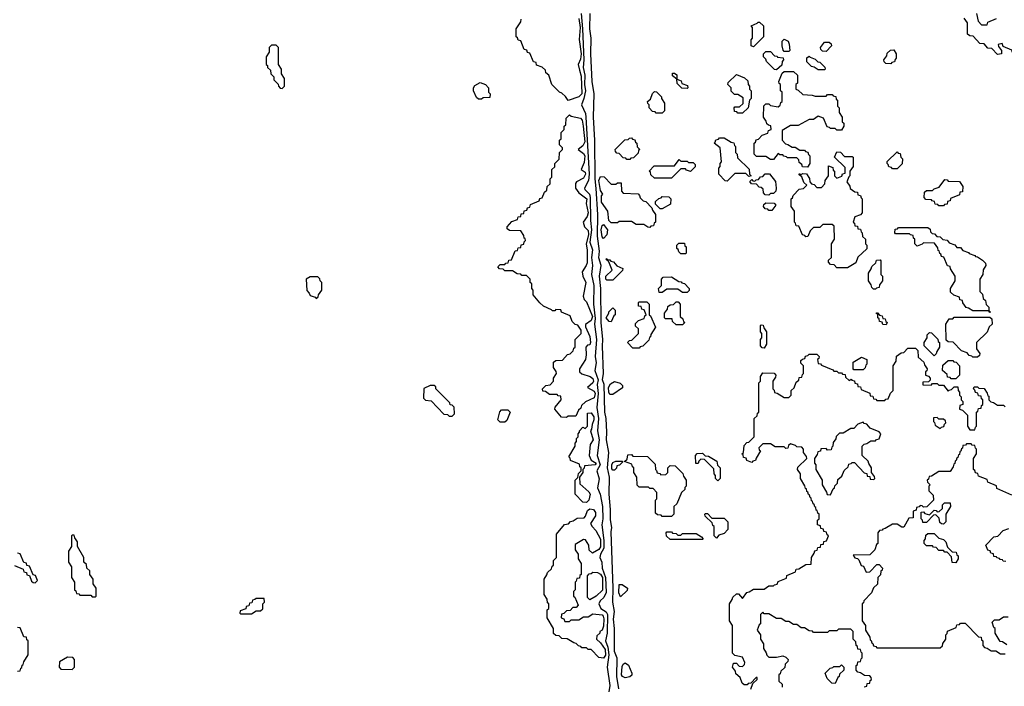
# Model space of a CAD drawing. Extents: x 2889633 to 3052318, y 540750 to 918690.
# Tile 274 of 656: x 2955305 to 2961679, y 729811 to 734125. Entities that reach past the tile are written whole.
import ezdxf

# ---------------------------------------------------------------- set-up
doc = ezdxf.new("R2010")
doc.units = 0

msp = doc.modelspace()

# ---------------------------------------------------------------- linework, layer by layer
at = {"layer": '0CON02XD'}
for points in [[(2958855, 733602.5), (2958838.3, 733628.3), (2958815, 733650), (2958800, 733655), (2958750, 733705), (2958730, 733765), (2958711.7, 733781.7), (2958708.3, 733798.3), (2958688.3, 733818.3), (2958651.7, 733831.7), (2958648.3, 733848.3), (2958631.7, 733851.7), (2958608.3, 733908.3), (2958591.7, 733911.7), (2958588.3, 733928.3), (2958571.7, 733931.7), (2958548.3, 733988.3), (2958531.7, 733991.7), (2958528.3, 734008.3), (2958520, 734015), (2958520, 734065), (2958548.3, 734111.7), (2958551.7, 734128.3)], [(2958925, 734132.5), (2958932.5, 734075), (2958927.7, 733997.7), (2958938.9, 733905), (2958935, 733870), (2958920, 733835), (2958929.2, 733799.2), (2958940.5, 733760.4), (2958943.8, 733645), (2958925, 733626.7), (2958855, 733602.5)], [(2958940, 734165), (2958948.2, 734065), (2958957.3, 733865), (2958952.5, 733815), (2958963.5, 733765), (2958960.5, 733705), (2958967.1, 733665), (2958957.8, 733615), (2958942.5, 733575), (2958967.4, 733517.4), (2958971.1, 733495), (2958990.9, 733125), (2958986.5, 733083.5), (2958961.2, 733035), (2958963.8, 733025), (2958992.9, 732995), (2958998.5, 732975), (2959000, 732825), (2959006.7, 732765), (2958996.9, 732685), (2959013.1, 732635), (2959007.1, 732585), (2959013.1, 732535), (2959007.5, 732475), (2959022.9, 732405), (2959020, 732285), (2959030.5, 732190.5), (2959025.7, 732155), (2959038.1, 732055), (2959030, 731945), (2959037.1, 731905), (2959028.8, 731855), (2959050, 731795), (2959043.3, 731765), (2959050, 731705), (2959041.2, 731615), (2959051.5, 731545), (2959045.7, 731465), (2959056.9, 731405), (2959044, 731305), (2959063.5, 731245), (2959041.2, 731205), (2959056.1, 731153.9), (2959046, 731095), (2959063.8, 731055), (2959077.1, 730975), (2959079.2, 730895), (2959074, 730855), (2959087.3, 730755), (2959086.5, 730705), (2959064, 730665), (2959060, 730645), (2959074.1, 730614.1), (2959075.8, 730575), (2959097.5, 730515), (2959101.1, 730418.9), (2959086, 730385), (2959063.8, 730365), (2959053.3, 730345), (2959066.7, 730315), (2959102.2, 730292.2), (2959110.6, 730275), (2959108.6, 730155), (2959097.5, 730105), (2959112.5, 730065), (2959118.5, 730015), (2959109.2, 729935), (2959125.6, 729815), (2959120, 729775)], [(2959183.8, 729795), (2959171.4, 729875), (2959173.9, 729993.9), (2959156.7, 730035), (2959155.6, 730185), (2959149.4, 730245), (2959156.2, 730295), (2959144.4, 730355), (2959146.7, 730445), (2959135, 730810), (2959137.5, 730837.5), (2959128.8, 730888.8), (2959130, 730955), (2959121.1, 731055), (2959122.2, 731165), (2959110, 731225), (2959118, 731325), (2959103.1, 731405), (2959106.9, 731455), (2959101.9, 731545), (2959093.3, 731585), (2959089.4, 731765), (2959078, 731795), (2959084.4, 731835), (2959077.1, 732012.9), (2959080.8, 732055), (2959068.9, 732165), (2959068.1, 732385), (2959058.5, 732465), (2959068.6, 732535), (2959054.4, 732584.4), (2959057.6, 732627.6), (2959045.5, 732725), (2959047.8, 732865), (2959037.4, 733032.6), (2959030.5, 733095), (2959028.6, 733345), (2959019.1, 733495), (2959024.3, 733645), (2959011.9, 733725), (2959002.7, 733905), (2959005.6, 734005), (2958996.7, 734065), (2958998.1, 734165)], [(2961795, 733890), (2961775, 733890), (2961748.3, 733908.3), (2961731.7, 733911.7), (2961728.3, 733928.3), (2961671.7, 733951.7), (2961665, 733970), (2961640, 733965), (2961641.7, 733951.7), (2961660, 733925), (2961660, 733905), (2961635, 733900), (2961598.3, 733938.3), (2961571.7, 733941.7), (2961548.3, 733968.3), (2961521.7, 733971.7), (2961478.3, 734018.3), (2961455, 734020), (2961441.7, 734031.7), (2961440, 734105), (2961420, 734135)], [(2961500, 734165), (2961510, 734115), (2961531.7, 734091.7), (2961568.3, 734091.7), (2961571.7, 734108.3), (2961628.3, 734131.7)], [(2960055, 733950), (2960040, 733955), (2960040, 733995), (2960050, 734005), (2960050, 734075), (2960040, 734085), (2960078.3, 734101.7), (2960085, 734110), (2960095, 734110), (2960120, 734085), (2960120, 734015), (2960055, 733950)], [(2960285, 733920), (2960255, 733920), (2960248.3, 733928.3), (2960240, 733955), (2960240, 733985), (2960255, 734000), (2960280, 733985), (2960287, 733967), (2960290, 733925), (2960285, 733920)], [(2957005, 733680), (2957020, 733695), (2957020, 733745), (2957000, 733775), (2957000, 733805), (2956980, 733835), (2956980, 733945), (2956965, 733960), (2956935, 733960), (2956920, 733945), (2956920, 733915), (2956900, 733885), (2956900, 733835), (2956908.3, 733828.3), (2956910, 733815), (2956928.3, 733798.3), (2956930, 733775), (2956950, 733755), (2956950, 733735), (2956978.3, 733708.3), (2956980, 733695), (2956991.7, 733681.7), (2957005, 733680)], [(2960525, 733920), (2960501.7, 733921.7), (2960491.7, 733931.7), (2960490, 733945), (2960515, 733980), (2960545, 733980), (2960558.3, 733968.3), (2960560, 733955), (2960525, 733920)], [(2960945, 733840), (2960911.7, 733841.7), (2960901.7, 733851.7), (2960900, 733865), (2960918.3, 733891.7), (2960921.7, 733908.3), (2960941.7, 733928.3), (2960965, 733930), (2960980, 733905), (2960980, 733875), (2960971.7, 733868.3), (2960968.3, 733851.7), (2960951.7, 733848.3), (2960945, 733840)], [(2960205, 733800), (2960191.7, 733801.7), (2960140, 733855), (2960135, 733870), (2960120, 733885), (2960120, 733905), (2960135, 733920), (2960165, 733920), (2960191.7, 733891.7), (2960208.3, 733888.3), (2960211.7, 733881.7), (2960248.3, 733878.3), (2960250, 733865), (2960240, 733855), (2960238.3, 733831.7), (2960205, 733800)], [(2960515, 733800), (2960475, 733800), (2960448.3, 733818.3), (2960431.7, 733821.7), (2960401.7, 733851.7), (2960401.7, 733878.3), (2960415, 733890), (2960421.7, 733881.7), (2960455, 733870), (2960471.7, 733851.7), (2960485, 733850), (2960518.3, 733818.3), (2960520, 733805), (2960515, 733800)], [(2959625, 733680), (2959591.7, 733681.7), (2959561.7, 733711.7), (2959560, 733740), (2959531.7, 733761.7), (2959531.7, 733778.3), (2959545, 733780), (2959558.3, 733768.3), (2959560, 733740), (2959588.3, 733728.3), (2959591.7, 733711.7), (2959628.3, 733698.3), (2959630, 733685), (2959625, 733680)], [(2959985, 733520), (2959955, 733520), (2959948.3, 733528.3), (2959931.7, 733531.7), (2959930, 733555), (2959935, 733560), (2959965, 733560), (2959988.3, 733581.7), (2959988.3, 733618.3), (2959955, 733640), (2959931.7, 733641.7), (2959911.7, 733661.7), (2959910, 733685), (2959890, 733705), (2959891.7, 733718.3), (2959945, 733770), (2959998.3, 733748.3), (2960018.3, 733728.3), (2960020, 733705), (2960030, 733695), (2960030, 733675), (2960040, 733665), (2960040, 733615), (2960030, 733605), (2960020, 733555), (2959985, 733520)], [(2960405, 733170), (2960371.7, 733171.7), (2960368.3, 733188.3), (2960351.7, 733201.7), (2960348.3, 733218.3), (2960335, 733230), (2960275, 733230), (2960268.3, 733238.3), (2960251.7, 733241.7), (2960245, 733250), (2960225, 733250), (2960215, 733260), (2960185, 733220), (2960165, 733220), (2960135, 733240), (2960075, 733240), (2960060, 733255), (2960060, 733325), (2960068.3, 733331.7), (2960071.7, 733348.3), (2960088.3, 733351.7), (2960111.7, 733378.3), (2960148.3, 733391.7), (2960151.7, 733408.3), (2960170, 733415), (2960168.3, 733438.3), (2960151.7, 733441.7), (2960141.7, 733451.7), (2960138.3, 733468.3), (2960120, 733495), (2960121.7, 733568.3), (2960135, 733580), (2960155, 733580), (2960165, 733570), (2960215, 733560), (2960228.3, 733571.7), (2960231.7, 733588.3), (2960240, 733595), (2960240, 733655), (2960230, 733665), (2960230, 733705), (2960221.7, 733711.7), (2960220, 733725), (2960241.7, 733778.3), (2960255, 733790), (2960315, 733790), (2960340, 733765), (2960340, 733715), (2960330, 733705), (2960330, 733675), (2960345, 733670), (2960375, 733640), (2960435, 733637.5), (2960455, 733630), (2960525, 733630), (2960535, 733640), (2960565, 733640), (2960571.7, 733631.7), (2960588.3, 733628.3), (2960591.7, 733611.7), (2960600, 733605), (2960600, 733565), (2960610, 733555), (2960610, 733525), (2960630, 733495), (2960630, 733465), (2960640, 733455), (2960640, 733435), (2960625, 733410), (2960595, 733410), (2960585, 733420), (2960555, 733420), (2960548.3, 733428.3), (2960531.7, 733431.7), (2960508.3, 733488.3), (2960475, 733500), (2960445, 733480), (2960415, 733480), (2960345, 733440), (2960295, 733440), (2960241.7, 733408.3), (2960240, 733345), (2960261.7, 733321.7), (2960278.3, 733318.3), (2960305, 733300), (2960325, 733300), (2960355, 733280), (2960385, 733280), (2960391.7, 733271.7), (2960408.3, 733268.3), (2960411.7, 733251.7), (2960420, 733245), (2960420, 733195), (2960405, 733170)], [(2958295, 733610), (2958275, 733610), (2958261.7, 733621.7), (2958242.5, 733665), (2958242.5, 733685), (2958250.7, 733699.3), (2958285, 733717.5), (2958320, 733705), (2958340, 733685), (2958340, 733655), (2958350, 733645), (2958348.3, 733621.7), (2958305, 733620), (2958295, 733610)], [(2959465, 733520), (2959425, 733520), (2959418.3, 733528.3), (2959401.7, 733531.7), (2959380, 733555), (2959380, 733575), (2959371.7, 733581.7), (2959370, 733595), (2959388.3, 733611.7), (2959401.7, 733648.3), (2959415, 733660), (2959428.3, 733658.3), (2959460, 733625), (2959460, 733615), (2959480, 733585), (2959480, 733535), (2959465, 733520)], [(2958845, 731550), (2958811.7, 731551.7), (2958770, 731605), (2958771.7, 731618.3), (2958810, 731665), (2958808.3, 731688.3), (2958791.7, 731691.7), (2958785, 731700), (2958735, 731700), (2958708.3, 731718.3), (2958691.7, 731721.7), (2958690, 731735), (2958711.7, 731758.3), (2958738.3, 731761.7), (2958760, 731785), (2958760, 731805), (2958780, 731835), (2958778.3, 731848.3), (2958760, 731875), (2958761.7, 731908.3), (2958775, 731920), (2958818.3, 731921.7), (2958851.7, 731958.3), (2958868.3, 731961.7), (2958888.3, 731981.7), (2958891.7, 731998.3), (2958900, 732005), (2958900, 732055), (2958940, 732095), (2958940, 732115), (2958918.3, 732148.3), (2958901.7, 732151.7), (2958881.7, 732171.7), (2958868.3, 732208.3), (2958811.7, 732231.7), (2958808.3, 732248.3), (2958775, 732250), (2958768.3, 732241.7), (2958755, 732240), (2958748.3, 732248.3), (2958695, 732270), (2958671.7, 732291.7), (2958630, 732345), (2958630, 732375), (2958620, 732385), (2958620, 732415), (2958610, 732425), (2958610, 732445), (2958585, 732470), (2958555, 732470), (2958548.3, 732478.3), (2958525, 732480), (2958495, 732500), (2958445, 732500), (2958435, 732510), (2958411.7, 732511.7), (2958400, 732525), (2958415, 732540), (2958445, 732540), (2958451.7, 732548.3), (2958468.3, 732551.7), (2958471.7, 732568.3), (2958488.3, 732571.7), (2958511.7, 732628.3), (2958528.3, 732631.7), (2958531.7, 732648.3), (2958548.3, 732651.7), (2958551.7, 732668.3), (2958568.3, 732671.7), (2958571.7, 732688.3), (2958580, 732695), (2958578.3, 732708.3), (2958571.7, 732711.7), (2958568.3, 732728.3), (2958548.3, 732758.3), (2958475, 732760), (2958461.7, 732771.7), (2958460, 732785), (2958491.7, 732818.3), (2958528.3, 732831.7), (2958531.7, 732848.3), (2958548.3, 732851.7), (2958551.7, 732868.3), (2958568.3, 732871.7), (2958571.7, 732888.3), (2958588.3, 732891.7), (2958591.7, 732908.3), (2958608.3, 732911.7), (2958611.7, 732928.3), (2958668.3, 732951.7), (2958671.7, 732968.3), (2958688.3, 732971.7), (2958701.7, 733008.3), (2958718.3, 733021.7), (2958720, 733045), (2958738.3, 733061.7), (2958740, 733095), (2958750, 733105), (2958750, 733155), (2958768.3, 733171.7), (2958770, 733195), (2958798.3, 733221.7), (2958800, 733265), (2958820, 733285), (2958820, 733295), (2958800, 733315), (2958800, 733345), (2958810, 733355), (2958810, 733395), (2958830, 733415), (2958830, 733435), (2958840, 733445), (2958841.7, 733488.3), (2958865, 733510), (2958875, 733500), (2958935, 733486.7), (2958945.8, 733475.8), (2958952, 733435), (2958962.9, 733335), (2958951.7, 733308.3), (2958920, 733285), (2958955, 733260), (2958963.8, 733245), (2958958.3, 733201.7), (2958940, 733155), (2958965, 733137.5), (2958967.5, 733125), (2958955, 733100), (2958910, 733075), (2958903.3, 733065), (2958903.3, 733035), (2958924.1, 733004.1), (2958975.7, 732965), (2958972, 732935), (2958985.4, 732874.6), (2958977.9, 732852.1), (2958953.3, 732815), (2958962.5, 732785), (2958985, 732760), (2958988.2, 732735), (2958972.3, 732672.3), (2958978.8, 732635), (2958977.7, 732552.3), (2958973.3, 732535), (2958947, 732493), (2958950, 732465), (2958970, 732425), (2958952.5, 732335), (2958960, 732315), (2958975, 732300), (2959013.1, 732205), (2959005, 732178.8), (2958968.3, 732151.7), (2958968.3, 732138.3), (2958996.7, 732075), (2959000, 732035), (2958995, 732020), (2958981.7, 732018.3), (2958970, 732005), (2958972.5, 731955), (2958967.5, 731925), (2958930, 731865), (2958930, 731845), (2958945, 731832.5), (2958997.5, 731815), (2959015, 731803.3), (2959020, 731785), (2959015.7, 731774.3), (2958980, 731745), (2959025, 731721.2), (2959031.1, 731705), (2959025, 731678.8), (2958968.3, 731651.7), (2958941.7, 731628.3), (2958938.3, 731611.7), (2958921.7, 731598.3), (2958905, 731560), (2958855, 731560), (2958845, 731550)], [(2959255, 733220), (2959235, 733220), (2959228.3, 733228.3), (2959211.7, 733231.7), (2959185, 733260), (2959171.7, 733261.7), (2959161.7, 733271.7), (2959160, 733285), (2959221.7, 733348.3), (2959245, 733350), (2959251.7, 733358.3), (2959265, 733360), (2959271.7, 733351.7), (2959288.3, 733348.3), (2959291.7, 733331.7), (2959300, 733325), (2959301.7, 733301.7), (2959320, 733285), (2959311.7, 733278.3), (2959308.3, 733261.7), (2959278.3, 733231.7), (2959261.7, 733228.3), (2959255, 733220)], [(2959885, 733080), (2959871.7, 733081.7), (2959830, 733125), (2959830, 733165), (2959840, 733175), (2959840, 733195), (2959847.5, 733205), (2959840, 733295), (2959800, 733325), (2959808.3, 733331.7), (2959811.7, 733348.3), (2959828.3, 733351.7), (2959835, 733360), (2959865, 733360), (2959911.7, 733331.7), (2959928.3, 733328.3), (2959931.7, 733311.7), (2959940, 733305), (2959940, 733265), (2959950, 733255), (2959951.7, 733231.7), (2960028.3, 733158.3), (2960030, 733125), (2960040, 733115), (2960025, 733110), (2960005, 733130), (2959935, 733130), (2959885, 733080)], [(2960665, 732520), (2960595, 732520), (2960578.3, 732538.3), (2960555, 732540), (2960540, 732555), (2960541.7, 732568.3), (2960560, 732585), (2960560, 732675), (2960580, 732705), (2960578.3, 732788.3), (2960565, 732800), (2960505, 732800), (2960485, 732780), (2960445, 732780), (2960421.7, 732758.3), (2960408.3, 732721.7), (2960395, 732720), (2960388.3, 732728.3), (2960371.7, 732731.7), (2960348.3, 732788.3), (2960331.7, 732791.7), (2960328.3, 732808.3), (2960320, 732815), (2960320, 732885), (2960300, 732915), (2960300, 732965), (2960308.3, 732971.7), (2960311.7, 732988.3), (2960351.7, 733028.3), (2960378.3, 733031.7), (2960400, 733055), (2960381.7, 733071.7), (2960368.3, 733108.3), (2960351.7, 733121.7), (2960351.7, 733128.3), (2960358.3, 733128.3), (2960360, 733120), (2960375, 733130), (2960398.3, 733128.3), (2960418.3, 733098.3), (2960420, 733075), (2960431.7, 733061.7), (2960448.3, 733058.3), (2960465, 733040), (2960495, 733040), (2960518.3, 733061.7), (2960520, 733085), (2960540, 733115), (2960541.7, 733178.3), (2960568.3, 733168.3), (2960571.7, 733151.7), (2960580, 733145), (2960580, 733115), (2960595, 733100), (2960628.3, 733111.7), (2960631.7, 733128.3), (2960648.3, 733131.7), (2960648.3, 733168.3), (2960580, 733235), (2960595, 733270), (2960618.3, 733268.3), (2960645, 733240), (2960695, 733240), (2960700, 733235), (2960700, 733175), (2960680, 733145), (2960680, 733115), (2960671.7, 733108.3), (2960660, 733075), (2960678.3, 733048.3), (2960681.7, 733031.7), (2960711.7, 733011.7), (2960728.3, 733008.3), (2960731.7, 732991.7), (2960748.3, 732988.3), (2960751.7, 732971.7), (2960760, 732965), (2960760, 732875), (2960748.3, 732861.7), (2960711.7, 732848.3), (2960700, 732815), (2960708.3, 732808.3), (2960711.7, 732791.7), (2960728.3, 732788.3), (2960731.7, 732771.7), (2960748.3, 732768.3), (2960751.7, 732751.7), (2960760, 732745), (2960761.7, 732721.7), (2960780, 732705), (2960780, 732675), (2960790, 732665), (2960788.3, 732641.7), (2960731.7, 732588.3), (2960718.3, 732551.7), (2960665, 732520)], [(2960985, 733160), (2960955, 733160), (2960948.3, 733168.3), (2960931.7, 733171.7), (2960928.3, 733188.3), (2960920, 733195), (2960921.7, 733208.3), (2960985, 733270), (2960991.7, 733261.7), (2961005, 733260), (2961010, 733235), (2961020, 733225), (2961018.3, 733191.7), (2960985, 733160)], [(2959525, 733100), (2959415, 733100), (2959391.7, 733121.7), (2959388.3, 733138.3), (2959380, 733145), (2959411.7, 733178.3), (2959545, 733180), (2959575, 733220), (2959585, 733210), (2959625, 733210), (2959635, 733200), (2959665, 733200), (2959678.3, 733188.3), (2959678.3, 733171.7), (2959648.3, 733141.7), (2959621.7, 733151.7), (2959615, 733160), (2959585, 733160), (2959525, 733100)], [(2959385, 732780), (2959371.7, 732781.7), (2959345, 732800), (2959295, 732800), (2959265, 732820), (2959185, 732820), (2959175, 732810), (2959135, 732810), (2959120, 732825), (2959112.5, 732885), (2959072.5, 732945), (2959072.5, 732985), (2959080, 732995), (2959065, 733020), (2959054.3, 733085), (2959065, 733110), (2959088.3, 733108.3), (2959135, 733060), (2959165, 733060), (2959175, 733070), (2959198.3, 733068.3), (2959200, 733015), (2959211.7, 733001.7), (2959308.3, 732998.3), (2959318.3, 732988.3), (2959321.7, 732971.7), (2959341.7, 732951.7), (2959358.3, 732948.3), (2959398.3, 732908.3), (2959401.7, 732891.7), (2959420, 732865), (2959420, 732815), (2959411.7, 732808.3), (2959408.3, 732791.7), (2959391.7, 732788.3), (2959385, 732780)], [(2960155, 732990), (2960131.7, 732991.7), (2960120, 733005), (2960118.3, 733028.3), (2960105, 733040), (2960091.7, 733041.7), (2960075, 733060), (2960041.7, 733061.7), (2960031.7, 733078.3), (2960045, 733090), (2960051.7, 733081.7), (2960065, 733080), (2960071.7, 733088.3), (2960088.3, 733091.7), (2960101.7, 733108.3), (2960115, 733110), (2960131.7, 733128.3), (2960158.3, 733128.3), (2960197, 733077), (2960202.5, 733035), (2960200, 733015), (2960185, 733000), (2960165, 733000), (2960155, 732990)], [(2961285, 732920), (2961255, 732920), (2961248.3, 732928.3), (2961231.7, 732931.7), (2961228.3, 732948.3), (2961211.7, 732951.7), (2961208.3, 732958.3), (2961171.7, 732961.7), (2961160, 732975), (2961161.7, 733008.3), (2961175, 733020), (2961215, 733020), (2961225, 733030), (2961258.3, 733041.7), (2961295, 733090), (2961308.3, 733088.3), (2961315, 733080), (2961388.3, 733078.3), (2961410, 733045), (2961408.3, 733011.7), (2961391.7, 733008.3), (2961388.3, 732991.7), (2961331.7, 732968.3), (2961328.3, 732951.7), (2961311.7, 732948.3), (2961308.3, 732931.7), (2961291.7, 732928.3), (2961285, 732920)], [(2959465, 732900), (2959451.7, 732901.7), (2959421.7, 732931.7), (2959421.7, 732948.3), (2959441.7, 732968.3), (2959458.3, 732971.7), (2959465, 732980), (2959508.3, 732978.3), (2959520, 732965), (2959518.3, 732931.7), (2959465, 732900)], [(2960175, 732890), (2960155, 732890), (2960148.3, 732898.3), (2960131.7, 732901.7), (2960120, 732915), (2960121.7, 732928.3), (2960135, 732940), (2960188.3, 732938.3), (2960200, 732925), (2960175, 732890)], [(2959085, 732710), (2959075, 732720), (2959069.2, 732765), (2959075, 732792.5), (2959085, 732800), (2959110, 732765), (2959107, 732733), (2959085, 732710)], [(2961585, 732230), (2961580, 732240), (2961475, 732240), (2961448.3, 732258.3), (2961431.7, 732261.7), (2961411.7, 732291.7), (2961408.3, 732308.3), (2961391.7, 732311.7), (2961388.3, 732328.3), (2961351.7, 732341.7), (2961331.7, 732361.7), (2961330, 732385), (2961360, 732435), (2961360, 732465), (2961331.7, 732511.7), (2961328.3, 732528.3), (2961311.7, 732531.7), (2961288.3, 732588.3), (2961271.7, 732591.7), (2961268.3, 732608.3), (2961261.7, 732611.7), (2961258.3, 732628.3), (2961251.7, 732631.7), (2961248.3, 732648.3), (2961228.3, 732678.3), (2961155, 732680), (2961148.3, 732671.7), (2961115, 732660), (2961100, 732675), (2961100, 732705), (2961091.7, 732711.7), (2961088.3, 732728.3), (2961071.7, 732731.7), (2961065, 732740), (2960975, 732740), (2960970, 732745), (2960971.7, 732768.3), (2960988.3, 732771.7), (2960995, 732780), (2961185, 732780), (2961198.3, 732768.3), (2961201.7, 732751.7), (2961211.7, 732741.7), (2961228.3, 732738.3), (2961241.7, 732721.7), (2961265, 732720), (2961281.7, 732701.7), (2961308.3, 732698.3), (2961321.7, 732681.7), (2961358.3, 732668.3), (2961371.7, 732651.7), (2961395, 732650), (2961411.7, 732631.7), (2961448.3, 732618.3), (2961451.7, 732611.7), (2961488.3, 732598.3), (2961491.7, 732591.7), (2961505, 732590), (2961538.3, 732568.3), (2961558.3, 732548.3), (2961560, 732535), (2961543, 732507), (2961540, 732475), (2961520, 732445), (2961520, 732365), (2961538.3, 732348.3), (2961541.7, 732321.7), (2961558.3, 732308.3), (2961561.7, 732281.7), (2961580, 732265), (2961580, 732240), (2961590, 732235), (2961585, 732230)], [(2959615, 732610), (2959585, 732610), (2959571.7, 732621.7), (2959568.3, 732638.3), (2959560, 732645), (2959560, 732665), (2959571.7, 732678.3), (2959608.3, 732678.3), (2959611.7, 732661.7), (2959620, 732655), (2959620, 732615), (2959615, 732610)], [(2959145, 732440), (2959105, 732440), (2959100, 732445), (2959100, 732465), (2959140, 732505), (2959118.3, 732558.3), (2959100, 732575), (2959105, 732580), (2959110, 732570), (2959125, 732570), (2959131.7, 732561.7), (2959148.3, 732558.3), (2959171.7, 732531.7), (2959210, 732515), (2959208.3, 732501.7), (2959145, 732440)], [(2960845, 732380), (2960831.7, 732381.7), (2960821.7, 732391.7), (2960818.3, 732408.3), (2960800, 732435), (2960800, 732485), (2960818.3, 732511.7), (2960821.7, 732528.3), (2960848.3, 732551.7), (2960851.7, 732568.3), (2960875, 732570), (2960880, 732565), (2960880, 732475), (2960890, 732465), (2960890, 732435), (2960871.7, 732408.3), (2960868.3, 732391.7), (2960851.7, 732388.3), (2960845, 732380)], [(2957225, 732320), (2957238.3, 732331.7), (2957240, 732345), (2957260, 732375), (2957260, 732425), (2957250, 732435), (2957248.3, 732448.3), (2957235, 732460), (2957185, 732460), (2957160, 732445), (2957163, 732373), (2957180, 732355), (2957185, 732340), (2957218.3, 732328.3), (2957225, 732320)], [(2959625, 732360), (2959595, 732360), (2959565, 732380), (2959495, 732380), (2959465, 732360), (2959445, 732360), (2959440, 732385), (2959460, 732405), (2959460, 732445), (2959471.7, 732458.3), (2959525, 732460), (2959571.7, 732431.7), (2959588.3, 732428.3), (2959591.7, 732421.7), (2959608.3, 732418.3), (2959640, 732385), (2959638.3, 732371.7), (2959625, 732360)], [(2959315, 732000), (2959275, 732000), (2959240, 732035), (2959251.7, 732048.3), (2959268.3, 732051.7), (2959310, 732095), (2959310, 732125), (2959291.7, 732141.7), (2959291.7, 732158.3), (2959311.7, 732178.3), (2959348.3, 732191.7), (2959351.7, 732208.3), (2959360, 732215), (2959348.3, 732248.3), (2959331.7, 732251.7), (2959328.3, 732268.3), (2959311.7, 732271.7), (2959310, 732295), (2959315, 732300), (2959365, 732300), (2959380, 732285), (2959380, 732215), (2959388.3, 732208.3), (2959420, 732135), (2959391.7, 732088.3), (2959388.3, 732071.7), (2959381.7, 732068.3), (2959378.3, 732051.7), (2959338.3, 732011.7), (2959321.7, 732008.3), (2959315, 732000)], [(2959595, 732150), (2959555, 732150), (2959531.7, 732171.7), (2959528.3, 732188.3), (2959485, 732190), (2959480, 732195), (2959480, 732225), (2959498.3, 732251.7), (2959501.7, 732268.3), (2959515, 732280), (2959538.3, 732281.7), (2959555, 732300), (2959568.3, 732298.3), (2959580, 732285), (2959580, 732205), (2959598.3, 732188.3), (2959601.7, 732171.7), (2959610, 732165), (2959595, 732150)], [(2959135, 732170), (2959121.7, 732171.7), (2959102.5, 732195), (2959120, 732225), (2959120, 732235), (2959145, 732260), (2959160, 732245), (2959160, 732215), (2959151.7, 732208.3), (2959135, 732170)], [(2960915, 732150), (2960891.7, 732151.7), (2960888.3, 732168.3), (2960871.7, 732171.7), (2960868.3, 732188.3), (2960860, 732195), (2960860, 732220), (2960851.7, 732221.7), (2960851.7, 732228.3), (2960858.3, 732228.3), (2960871.7, 732211.7), (2960888.3, 732208.3), (2960891.7, 732191.7), (2960908.3, 732188.3), (2960911.7, 732171.7), (2960920, 732165), (2960915, 732150)], [(2960125, 732000), (2960111.7, 732001.7), (2960100, 732015), (2960100, 732055), (2960110, 732065), (2960110, 732095), (2960100, 732105), (2960100, 732145), (2960105, 732150), (2960118.3, 732148.3), (2960121.7, 732131.7), (2960140, 732105), (2960140, 732025), (2960125, 732000)], [(2961505, 731940), (2961475, 731940), (2961468.3, 731948.3), (2961451.7, 731951.7), (2961438.3, 731968.3), (2961401.7, 731981.7), (2961348.3, 732038.3), (2961315, 732040), (2961301.7, 732051.7), (2961300, 732155), (2961321.7, 732188.3), (2961345, 732190), (2961355, 732200), (2961585, 732200), (2961598.3, 732188.3), (2961600, 732155), (2961581.7, 732138.3), (2961568.3, 732101.7), (2961500, 732035), (2961500, 731995), (2961520, 731965), (2961518.3, 731951.7), (2961505, 731940)], [(2961225, 731950), (2961160, 732015), (2961160, 732035), (2961180, 732065), (2961180, 732085), (2961195, 732100), (2961208.3, 732098.3), (2961248.3, 732058.3), (2961251.7, 732041.7), (2961260, 732035), (2961260, 732005), (2961241.7, 731978.3), (2961238.3, 731961.7), (2961225, 731950)], [(2960038.3, 729791.7), (2960051.7, 729828.3), (2960080, 729855), (2960078.3, 729868.3), (2960071.7, 729868.3), (2960038.3, 729831.7), (2960021.7, 729828.3), (2960015, 729820), (2959995, 729820), (2959981.7, 729831.7), (2959968.3, 729868.3), (2959941.7, 729891.7), (2959938.3, 729908.3), (2959920, 729935), (2959925, 729960), (2959945, 729960), (2959961.7, 729941.7), (2959985, 729940), (2959998.3, 729951.7), (2960000, 729965), (2959985, 730000), (2959935, 730010), (2959920, 730025), (2959920, 730205), (2959900, 730235), (2959900, 730345), (2959918.3, 730371.7), (2959921.7, 730388.3), (2959945, 730410), (2959958.3, 730408.3), (2959985, 730380), (2960011.7, 730418.3), (2960028.3, 730421.7), (2960055, 730440), (2960125, 730440), (2960155, 730460), (2960185, 730460), (2960191.7, 730468.3), (2960208.3, 730471.7), (2960215, 730490), (2960268.3, 730511.7), (2960271.7, 730528.3), (2960328.3, 730551.7), (2960331.7, 730568.3), (2960348.3, 730571.7), (2960395, 730600), (2960428.3, 730601.7), (2960430, 730645), (2960448.3, 730671.7), (2960451.7, 730688.3), (2960468.3, 730691.7), (2960471.7, 730708.3), (2960488.3, 730711.7), (2960491.7, 730728.3), (2960508.3, 730731.7), (2960511.7, 730748.3), (2960528.3, 730751.7), (2960540, 730785), (2960531.7, 730791.7), (2960528.3, 730808.3), (2960511.7, 730811.7), (2960508.3, 730828.3), (2960491.7, 730831.7), (2960488.3, 730848.3), (2960470, 730855), (2960470, 730885), (2960480, 730895), (2960480, 730925), (2960471.7, 730931.7), (2960468.3, 730948.3), (2960461.7, 730951.7), (2960458.3, 730968.3), (2960451.7, 730971.7), (2960448.3, 730988.3), (2960441.7, 730991.7), (2960438.3, 731008.3), (2960431.7, 731011.7), (2960428.3, 731028.3), (2960421.7, 731031.7), (2960418.3, 731048.3), (2960411.7, 731051.7), (2960408.3, 731068.3), (2960401.7, 731071.7), (2960398.3, 731088.3), (2960391.7, 731091.7), (2960388.3, 731108.3), (2960360, 731155), (2960360, 731185), (2960340, 731215), (2960341.7, 731228.3), (2960400, 731285), (2960398.3, 731298.3), (2960380, 731325), (2960380, 731345), (2960368.3, 731358.3), (2960335, 731360), (2960328.3, 731368.3), (2960295, 731380), (2960281.7, 731368.3), (2960278.3, 731351.7), (2960265, 731350), (2960255, 731360), (2960195, 731360), (2960165, 731380), (2960115, 731380), (2960090, 731355), (2960091.7, 731341.7), (2960100, 731335), (2960071.7, 731288.3), (2960068.3, 731271.7), (2960051.7, 731268.3), (2960045, 731260), (2960011.7, 731271.7), (2960008.3, 731288.3), (2959991.7, 731291.7), (2959988.3, 731308.3), (2959980, 731315), (2959990, 731325), (2959995, 731370), (2960011.7, 731388.3), (2960025, 731390), (2960060, 731425), (2960060, 731545), (2960078.3, 731561.7), (2960081.7, 731578.3), (2960090, 731585), (2960090, 731775), (2960100, 731785), (2960100, 731815), (2960115, 731840), (2960188.3, 731838.3), (2960200, 731825), (2960198.3, 731811.7), (2960180, 731785), (2960180, 731735), (2960188.3, 731728.3), (2960191.7, 731711.7), (2960208.3, 731708.3), (2960255, 731680), (2960285, 731680), (2960300, 731695), (2960300, 731725), (2960318.3, 731741.7), (2960331.7, 731778.3), (2960348.3, 731791.7), (2960351.7, 731808.3), (2960368.3, 731811.7), (2960371.7, 731828.3), (2960380, 731835), (2960380, 731885), (2960361.7, 731901.7), (2960361.7, 731918.3), (2960371.7, 731928.3), (2960388.3, 731931.7), (2960391.7, 731948.3), (2960408.3, 731951.7), (2960415, 731960), (2960465, 731960), (2960480, 731945), (2960478.3, 731931.7), (2960470, 731925), (2960475, 731900), (2960488.3, 731898.3), (2960495, 731890), (2960568.3, 731858.3), (2960575, 731850), (2960595, 731850), (2960605, 731840), (2960625, 731840), (2960631.7, 731831.7), (2960648.3, 731828.3), (2960651.7, 731811.7), (2960675, 731790), (2960688.3, 731798.3)], [(2960688.3, 731798.3), (2960691.7, 731791.7), (2960708.3, 731788.3), (2960711.7, 731771.7), (2960728.3, 731768.3), (2960731.7, 731751.7), (2960748.3, 731748.3), (2960751.7, 731731.7), (2960808.3, 731708.3), (2960811.7, 731691.7), (2960828.3, 731688.3), (2960831.7, 731671.7), (2960848.3, 731668.3), (2960855, 731660), (2960905, 731660), (2960911.7, 731668.3), (2960928.3, 731671.7), (2960941.7, 731708.3), (2960960, 731725), (2960960, 731885), (2960980, 731915), (2960981.7, 731948.3), (2961011.7, 731968.3), (2961028.3, 731971.7), (2961055, 732000), (2961105, 732000), (2961120, 731985), (2961121.7, 731941.7), (2961158.3, 731908.3), (2961161.7, 731891.7), (2961180, 731865), (2961178.3, 731851.7), (2961170, 731845), (2961170, 731825), (2961188.3, 731818.3), (2961200, 731805), (2961198.3, 731791.7), (2961188.3, 731781.7), (2961151.7, 731778.3), (2961151.7, 731761.7), (2961205, 731760), (2961215, 731770), (2961245, 731770), (2961255, 731760), (2961285, 731760), (2961315, 731720), (2961321.7, 731728.3), (2961338.3, 731731.7), (2961355, 731750), (2961378.3, 731748.3), (2961380, 731725), (2961390, 731715), (2961390, 731695), (2961400, 731685), (2961400, 731665), (2961410, 731655), (2961410, 731635), (2961391.7, 731628.3), (2961390, 731605), (2961408.3, 731598.3), (2961440, 731565), (2961440, 731495), (2961455, 731470), (2961488.3, 731471.7), (2961491.7, 731488.3), (2961500, 731495), (2961500, 731585), (2961508.3, 731591.7), (2961511.7, 731608.3), (2961528.3, 731611.7), (2961531.7, 731628.3), (2961540, 731635), (2961540, 731665), (2961531.7, 731671.7), (2961528.3, 731688.3), (2961511.7, 731691.7), (2961508.3, 731708.3), (2961491.7, 731711.7), (2961488.3, 731728.3), (2961480, 731735), (2961485, 731750), (2961505, 731750), (2961515, 731740), (2961548.3, 731738.3), (2961568.3, 731708.3), (2961571.7, 731691.7), (2961578.3, 731688.3), (2961580, 731665), (2961591.7, 731651.7), (2961608.3, 731648.3), (2961635, 731630), (2961675, 731630), (2961685, 731620)], [(2960765, 731860), (2960705, 731860), (2960700, 731865), (2960701.7, 731908.3), (2960755, 731940), (2960790, 731925), (2960790, 731895), (2960781.7, 731888.3), (2960778.3, 731871.7), (2960765, 731860)], [(2961365, 731800), (2961335, 731800), (2961328.3, 731808.3), (2961311.7, 731811.7), (2961308.3, 731828.3), (2961280, 731855), (2961281.7, 731888.3), (2961315, 731920), (2961345, 731920), (2961351.7, 731911.7), (2961368.3, 731908.3), (2961390, 731885), (2961390, 731825), (2961365, 731800)], [(2958105, 731560), (2958120, 731575), (2958118.3, 731618.3), (2958105, 731630), (2958091.7, 731631.7), (2958090, 731645), (2958000, 731735), (2957998.3, 731748.3), (2957988.3, 731758.3), (2957963, 731757), (2957921.7, 731738.3), (2957920, 731675), (2957931.7, 731661.7), (2957968.3, 731658.3), (2958051.7, 731571.7), (2958075, 731570), (2958085, 731560), (2958105, 731560)], [(2959145, 731700), (2959125, 731700), (2959120, 731715), (2959116.7, 731745), (2959130.7, 731769.3), (2959155, 731782.5), (2959191.7, 731771.7), (2959208.3, 731758.3), (2959208.3, 731741.7), (2959145, 731700)], [(2958445, 731520), (2958415, 731520), (2958400, 731535), (2958413, 731587), (2958425, 731600), (2958465, 731600), (2958480, 731585), (2958458.3, 731531.7), (2958445, 731520)], [(2958975, 731000), (2958951.7, 731001.7), (2958900, 731055), (2958900, 731145), (2958918.3, 731161.7), (2958921.7, 731188.3), (2958940, 731205), (2958940, 731225), (2958931.7, 731231.7), (2958928.3, 731248.3), (2958871.7, 731271.7), (2958868.3, 731288.3), (2958860, 731295), (2958900, 731365), (2958900, 731385), (2958910, 731395), (2958910, 731415), (2958920, 731425), (2958920, 731445), (2958930, 731455), (2958930, 731465), (2958951.7, 731488.3), (2958965, 731480), (2958980, 731495), (2958981.7, 731578.3), (2959005, 731580), (2959022.5, 731555), (2959022.5, 731535), (2959010, 731505), (2959007.5, 731475), (2959000, 731465), (2959017.5, 731405), (2958997.5, 731375), (2958992.5, 731305), (2959003.6, 731273.6), (2959036.1, 731253.9), (2959030, 731245), (2958961.7, 731238.3), (2958958.3, 731221.7), (2958950, 731215), (2958950, 731195), (2958930, 731165), (2958931.7, 731121.7), (2958989.3, 731069.3), (2958997.5, 731055), (2958990, 731015), (2958975, 731000)], [(2960555, 731050), (2960571.7, 731088.3), (2960580, 731095), (2960581.7, 731108.3), (2960600, 731125), (2960601.7, 731148.3), (2960628.3, 731171.7), (2960641.7, 731208.3), (2960668.3, 731231.7), (2960671.7, 731248.3), (2960688.3, 731251.7), (2960695, 731260), (2960708.3, 731258.3), (2960771.7, 731191.7), (2960788.3, 731188.3), (2960791.7, 731171.7), (2960808.3, 731168.3), (2960811.7, 731151.7), (2960835, 731150), (2960840, 731155), (2960838.3, 731168.3), (2960820, 731195), (2960820, 731225), (2960801.7, 731251.7), (2960798.3, 731268.3), (2960760, 731305), (2960760, 731365), (2960771.7, 731378.3), (2960788.3, 731381.7), (2960815, 731400), (2960845, 731400), (2960851.7, 731408.3), (2960868.3, 731411.7), (2960880, 731445), (2960868.3, 731458.3), (2960811.7, 731481.7), (2960788.3, 731508.3), (2960771.7, 731511.7), (2960765, 731520), (2960731.7, 731508.3), (2960705, 731480), (2960685, 731480), (2960635, 731450), (2960611.7, 731448.3), (2960591.7, 731428.3), (2960588.3, 731411.7), (2960571.7, 731388.3), (2960570, 731365), (2960561.7, 731358.3), (2960558.3, 731341.7), (2960535, 731340), (2960525, 731350), (2960491.7, 731348.3), (2960488.3, 731331.7), (2960471.7, 731328.3), (2960468.3, 731311.7), (2960450, 731285), (2960450, 731255), (2960460, 731245), (2960460, 731215), (2960500, 731145), (2960500, 731115), (2960528.3, 731068.3), (2960531.7, 731051.7), (2960555, 731050)], [(2961265, 731480), (2961271.7, 731488.3), (2961288.3, 731491.7), (2961291.7, 731508.3), (2961300, 731515), (2961298.3, 731528.3), (2961285, 731540), (2961255, 731540), (2961245, 731550), (2961221.7, 731548.3), (2961220, 731525), (2961228.3, 731518.3), (2961231.7, 731501.7), (2961265, 731480)], [(2961728.3, 731048.3), (2961631.7, 731091.7), (2961628.3, 731108.3), (2961571.7, 731131.7), (2961568.3, 731148.3), (2961511.7, 731171.7), (2961508.3, 731188.3), (2961491.7, 731191.7), (2961488.3, 731208.3), (2961480, 731215), (2961480, 731285), (2961500, 731315), (2961500, 731345), (2961491.7, 731351.7), (2961488.3, 731368.3), (2961471.7, 731371.7), (2961465, 731380), (2961435, 731380), (2961428.3, 731371.7), (2961411.7, 731368.3), (2961408.3, 731351.7), (2961401.7, 731348.3), (2961398.3, 731331.7), (2961391.7, 731328.3), (2961388.3, 731311.7), (2961381.7, 731308.3), (2961378.3, 731291.7), (2961371.7, 731288.3), (2961368.3, 731271.7), (2961361.7, 731268.3), (2961358.3, 731251.7), (2961351.7, 731248.3), (2961348.3, 731231.7), (2961328.3, 731201.7), (2961255, 731200), (2961208.3, 731171.7), (2961191.7, 731168.3), (2961188.3, 731151.7), (2961180, 731145), (2961181.7, 731131.7), (2961200, 731115), (2961190, 731105), (2961190, 731075), (2961218.3, 731048.3), (2961220, 731015), (2961178.3, 730971.7), (2961155, 730970), (2961148.3, 730978.3), (2961135, 730980), (2961128.3, 730971.7), (2961111.7, 730968.3), (2961108.3, 730951.7), (2961090, 730945), (2961088.3, 730901.7), (2961061.7, 730898.3), (2961028.3, 730841.7), (2961015, 730840), (2960985, 730860), (2960955, 730860), (2960908.3, 730831.7), (2960891.7, 730828.3), (2960888.3, 730821.7), (2960871.7, 730818.3), (2960860, 730805), (2960860, 730735), (2960851.7, 730728.3), (2960840, 730695), (2960808.3, 730661.7), (2960700, 730660), (2960711.7, 730641.7), (2960728.3, 730638.3), (2960738.3, 730628.3), (2960751.7, 730591.7), (2960768.3, 730588.3), (2960785, 730550), (2960808.3, 730551.7), (2960855, 730600), (2960868.3, 730598.3), (2960890, 730575), (2960888.3, 730561.7), (2960880, 730555), (2960878.3, 730531.7), (2960860, 730515), (2960858.3, 730471.7), (2960831.7, 730448.3), (2960820, 730415), (2960770, 730365), (2960768.3, 730351.7), (2960760, 730345), (2960760, 730235), (2960780, 730205), (2960780, 730175), (2960808.3, 730128.3), (2960811.7, 730111.7), (2960818.3, 730108.3), (2960821.7, 730091.7), (2960828.3, 730088.3), (2960831.7, 730071.7), (2960848.3, 730068.3), (2960855, 730060), (2961265, 730060), (2961278.3, 730071.7), (2961281.7, 730088.3), (2961300, 730115), (2961300, 730145), (2961308.3, 730151.7), (2961311.7, 730168.3), (2961368.3, 730191.7), (2961371.7, 730208.3), (2961388.3, 730211.7), (2961395, 730220), (2961425, 730220), (2961511.7, 730131.7), (2961528.3, 730128.3), (2961531.7, 730111.7), (2961540, 730105), (2961540, 730075), (2961551.7, 730061.7), (2961568.3, 730058.3), (2961595, 730040), (2961625, 730040), (2961655, 730020), (2961685, 730020)], [(2959525, 730910), (2959465, 730910), (2959458.3, 730918.3), (2959435, 730920), (2959421.7, 730931.7), (2959420, 731015), (2959430, 731025), (2959430, 731065), (2959405, 731090), (2959385, 731090), (2959375, 731100), (2959315, 731100), (2959301.7, 731111.7), (2959300, 731165), (2959280, 731195), (2959280, 731225), (2959271.7, 731231.7), (2959268.3, 731248.3), (2959220, 731265), (2959238.3, 731281.7), (2959241.7, 731308.3), (2959265, 731310), (2959275, 731300), (2959368.3, 731298.3), (2959418.3, 731248.3), (2959420, 731215), (2959428.3, 731208.3), (2959431.7, 731191.7), (2959448.3, 731188.3), (2959455, 731180), (2959488.3, 731181.7), (2959500, 731195), (2959500, 731225), (2959515, 731240), (2959548.3, 731238.3), (2959598.3, 731188.3), (2959601.7, 731171.7), (2959620, 731145), (2959620, 731105), (2959611.7, 731098.3), (2959610, 731085), (2959590, 731065), (2959558.3, 730991.7), (2959540, 730975), (2959540, 730925), (2959525, 730910)], [(2959825, 731140), (2959810, 731155), (2959810, 731175), (2959800, 731185), (2959798.3, 731218.3), (2959738.3, 731278.3), (2959715, 731280), (2959701.7, 731268.3), (2959698.3, 731251.7), (2959681.7, 731251.7), (2959680, 731305), (2959691.7, 731318.3), (2959725, 731320), (2959741.7, 731301.7), (2959765, 731300), (2959818.3, 731268.3), (2959821.7, 731241.7), (2959840, 731225), (2959840, 731155), (2959825, 731140)], [(2959155, 731210), (2959145, 731210), (2959138.3, 731218.3), (2959137.5, 731245), (2959145, 731260), (2959165, 731267.5), (2959208.3, 731268.3), (2959208.3, 731261.7), (2959188.3, 731241.7), (2959171.7, 731238.3), (2959168.3, 731221.7), (2959155, 731210)], [(2961285, 730860), (2961271.7, 730861.7), (2961261.7, 730871.7), (2961258.3, 730898.3), (2961235, 730920), (2961221.7, 730918.3), (2961175, 730870), (2961151.7, 730871.7), (2961150, 730885), (2961140, 730895), (2961141.7, 730938.3), (2961155, 730940), (2961165, 730930), (2961195, 730920), (2961225, 730950), (2961238.3, 730948.3), (2961245, 730940), (2961258.3, 730941.7), (2961278.3, 730961.7), (2961280, 730985), (2961291.7, 730998.3), (2961328.3, 730998.3), (2961330, 730975), (2961300, 730925), (2961300, 730875), (2961285, 730860)], [(2959085, 729993.3), (2959055, 729997.5), (2959005, 730050), (2958985, 730050), (2958975, 730060), (2958945, 730060), (2958938.3, 730068.3), (2958921.7, 730071.7), (2958908.3, 730088.3), (2958891.7, 730091.7), (2958848.3, 730118.3), (2958815, 730120), (2958798.3, 730138.3), (2958775, 730140), (2958761.7, 730151.7), (2958760, 730185), (2958720, 730255), (2958720, 730305), (2958730, 730315), (2958730, 730345), (2958721.7, 730351.7), (2958720, 730375), (2958700, 730405), (2958700, 730505), (2958718.3, 730531.7), (2958721.7, 730548.3), (2958748.3, 730571.7), (2958751.7, 730588.3), (2958760, 730595), (2958760, 730625), (2958780, 730645), (2958780, 730795), (2958831.7, 730858.3), (2958858.3, 730861.7), (2958871.7, 730878.3), (2958888.3, 730881.7), (2958915, 730900), (2958958.3, 730901.7), (2958968.3, 730911.7), (2958981.7, 730948.3), (2958995, 730960), (2959020, 730955), (2959032.5, 730935), (2959032.5, 730915), (2959000, 730865), (2959010, 730845), (2959035, 730820), (2959065, 730762.5), (2959065, 730712.5), (2959055, 730696.2), (2959012.5, 730672.5), (2958991.7, 730691.7), (2958990, 730725), (2958968.3, 730758.3), (2958955, 730760), (2958901.7, 730728.3), (2958900, 730695), (2958920, 730665), (2958920, 730635), (2958940, 730605), (2958940, 730535), (2958931.7, 730528.3), (2958928.3, 730511.7), (2958911.7, 730508.3), (2958908.3, 730491.7), (2958900, 730485), (2958900, 730435), (2958890, 730425), (2958890, 730395), (2958898.3, 730388.3), (2958920, 730335), (2958908.3, 730321.7), (2958885, 730320), (2958868.3, 730301.7), (2958845, 730300), (2958828.3, 730281.7), (2958811.7, 730278.3), (2958810, 730255), (2958828.3, 730248.3), (2958835, 730230), (2958865, 730230), (2958875, 730240), (2958925, 730240), (2958955, 730260), (2958985, 730260), (2959015, 730280), (2959075, 730273.3), (2959083.3, 730265), (2959087, 730247), (2959085, 730200), (2959076.1, 730173.9), (2959060, 730165), (2959060, 730155), (2959041.7, 730138.3), (2959040, 730115), (2959065, 730092.5), (2959095, 730050), (2959096.7, 730013.3), (2959085, 729993.3)], [(2959815, 730770), (2959800, 730785), (2959800, 730845), (2959791.7, 730851.7), (2959788.3, 730868.3), (2959741.7, 730911.7), (2959740, 730925), (2959745, 730930), (2959758.3, 730928.3), (2959785, 730900), (2959865, 730900), (2959890, 730875), (2959890, 730825), (2959865, 730800), (2959831.7, 730788.3), (2959815, 730770)], [(2959725, 730760), (2959515, 730760), (2959491.7, 730781.7), (2959490, 730805), (2959495, 730810), (2959525, 730810), (2959531.7, 730801.7), (2959555, 730800), (2959565, 730790), (2959585, 730790), (2959595, 730800), (2959685, 730800), (2959718.3, 730778.3), (2959730, 730765), (2959725, 730760)], [(2961365, 730610), (2961341.7, 730611.7), (2961338.3, 730648.3), (2961308.3, 730678.3), (2961295, 730680), (2961285, 730690), (2961255, 730690), (2961238.3, 730708.3), (2961221.7, 730711.7), (2961215, 730720), (2961175, 730720), (2961160, 730735), (2961160, 730755), (2961170, 730765), (2961171.7, 730788.3), (2961185, 730800), (2961225, 730800), (2961255, 730770), (2961285, 730760), (2961300, 730745), (2961311.7, 730711.7), (2961341.7, 730681.7), (2961368.3, 730678.3), (2961371.7, 730661.7), (2961380, 730655), (2961380, 730635), (2961365, 730610)], [(2961688.3, 730618.3), (2961671.7, 730621.7), (2961668.3, 730628.3), (2961651.7, 730631.7), (2961648.3, 730638.3), (2961631.7, 730641.7), (2961628.3, 730648.3), (2961611.7, 730651.7), (2961608.3, 730668.3), (2961591.7, 730671.7), (2961588.3, 730688.3), (2961571.7, 730691.7), (2961560, 730725), (2961611.7, 730778.3), (2961638.3, 730781.7), (2961671.7, 730818.3), (2961708.3, 730831.7)], [(2955795, 730390), (2955800, 730395), (2955800, 730445), (2955780, 730475), (2955780, 730505), (2955760, 730535), (2955758.3, 730558.3), (2955740, 730575), (2955738.3, 730598.3), (2955720, 730615), (2955720, 730645), (2955680, 730715), (2955680, 730745), (2955661.7, 730771.7), (2955658.3, 730788.3), (2955645, 730790), (2955640, 730785), (2955640, 730715), (2955620, 730685), (2955620, 730615), (2955640, 730585), (2955640, 730515), (2955660, 730485), (2955660, 730435), (2955668.3, 730428.3), (2955671.7, 730411.7), (2955688.3, 730408.3), (2955695, 730400), (2955765, 730400), (2955775, 730390), (2955795, 730390)], [(2955405, 730480), (2955420, 730495), (2955408.3, 730528.3), (2955391.7, 730531.7), (2955368.3, 730588.3), (2955351.7, 730591.7), (2955348.3, 730608.3), (2955331.7, 730611.7), (2955308.3, 730668.3), (2955291.7, 730671.7)], [(2955271.7, 730591.7), (2955328.3, 730568.3), (2955331.7, 730551.7), (2955348.3, 730548.3), (2955351.7, 730531.7), (2955368.3, 730528.3), (2955381.7, 730491.7), (2955391.7, 730481.7), (2955405, 730480)], [(2958995, 730370), (2958980, 730385), (2958980, 730525), (2958991.7, 730538.3), (2959005, 730540), (2959015, 730550), (2959045, 730546.7), (2959065, 730536), (2959078.1, 730515), (2959077, 730433), (2959037.5, 730395), (2958995, 730370)], [(2959195, 730390), (2959183.3, 730415), (2959185, 730470), (2959205, 730470), (2959240, 730445), (2959238.3, 730431.7), (2959195, 730390)], [(2956805, 730280), (2956835, 730300), (2956865, 730300), (2956878.3, 730311.7), (2956880, 730345), (2956890, 730355), (2956888.3, 730378.3), (2956835, 730380), (2956828.3, 730371.7), (2956811.7, 730368.3), (2956808.3, 730351.7), (2956791.7, 730348.3), (2956788.3, 730331.7), (2956771.7, 730328.3), (2956768.3, 730311.7), (2956731.7, 730298.3), (2956730, 730285), (2956735, 730280), (2956805, 730280)], [(2960771.7, 729808.3), (2960788.3, 729811.7), (2960791.7, 729828.3), (2960808.3, 729831.7), (2960811.7, 729848.3), (2960820, 729855), (2960818.3, 729868.3), (2960808.3, 729878.3), (2960775, 729880), (2960748.3, 729898.3), (2960731.7, 729901.7), (2960720, 729915), (2960720, 729945), (2960728.3, 729951.7), (2960731.7, 729968.3), (2960748.3, 729971.7), (2960751.7, 729988.3), (2960760, 729995), (2960760, 730025), (2960751.7, 730031.7), (2960748.3, 730048.3), (2960731.7, 730051.7), (2960728.3, 730068.3), (2960720, 730075), (2960718.3, 730098.3), (2960700, 730115), (2960700, 730165), (2960685, 730180), (2960605, 730180), (2960595, 730170), (2960545, 730170), (2960535, 730160), (2960445, 730160), (2960438.3, 730168.3), (2960415, 730170), (2960385, 730190), (2960365, 730190), (2960335, 730210), (2960315, 730210), (2960285, 730230), (2960265, 730230), (2960235, 730250), (2960205, 730250), (2960155, 730280), (2960125, 730280), (2960115, 730290), (2960100, 730275), (2960100, 730215), (2960091.7, 730208.3), (2960080, 730175), (2960100, 730145), (2960100, 730115), (2960120, 730085), (2960120, 730055), (2960138.3, 730028.3), (2960141.7, 730011.7), (2960155, 730000), (2960205, 730000), (2960245, 730007.5), (2960265, 730000), (2960280, 729985), (2960278.3, 729971.7), (2960260, 729955), (2960258.3, 729931.7), (2960231.7, 729908.3), (2960228.3, 729891.7), (2960220, 729885), (2960220, 729845), (2960240, 729825), (2960240, 729805)], [(2961695, 730080), (2961668.3, 730098.3), (2961651.7, 730101.7), (2961620, 730155), (2961620, 730185), (2961611.7, 730191.7), (2961600, 730225), (2961615, 730240), (2961645, 730240), (2961675, 730260), (2961705, 730260)], [(2955291.7, 729908.3), (2955308.3, 729911.7), (2955311.7, 729928.3), (2955318.3, 729931.7), (2955321.7, 729948.3), (2955328.3, 729951.7), (2955331.7, 729968.3), (2955360, 730015), (2955360, 730105), (2955351.7, 730111.7), (2955348.3, 730128.3), (2955331.7, 730131.7), (2955308.3, 730188.3), (2955291.7, 730191.7)], [(2955645, 729920), (2955660, 729935), (2955660, 729985), (2955648.3, 729998.3), (2955615, 730000), (2955561.7, 729968.3), (2955560, 729935), (2955571.7, 729921.7), (2955645, 729920)], [(2959225, 729866.2), (2959206.7, 729875), (2959202, 729885), (2959205, 729940), (2959212.5, 729955), (2959225, 729962.5), (2959247, 729947), (2959267.5, 729895), (2959267, 729883), (2959255, 729872.5), (2959225, 729866.2)], [(2960585, 729830), (2960561.7, 729831.7), (2960531.7, 729861.7), (2960520, 729895), (2960551.7, 729928.3), (2960568.3, 729931.7), (2960575, 729940), (2960615, 729940), (2960625, 729950), (2960640, 729935), (2960640, 729915), (2960611.7, 729888.3), (2960610, 729875), (2960601.7, 729868.3), (2960585, 729830)]]:
    msp.add_lwpolyline(points, dxfattribs=at)

doc.saveas('drawing.dxf')
